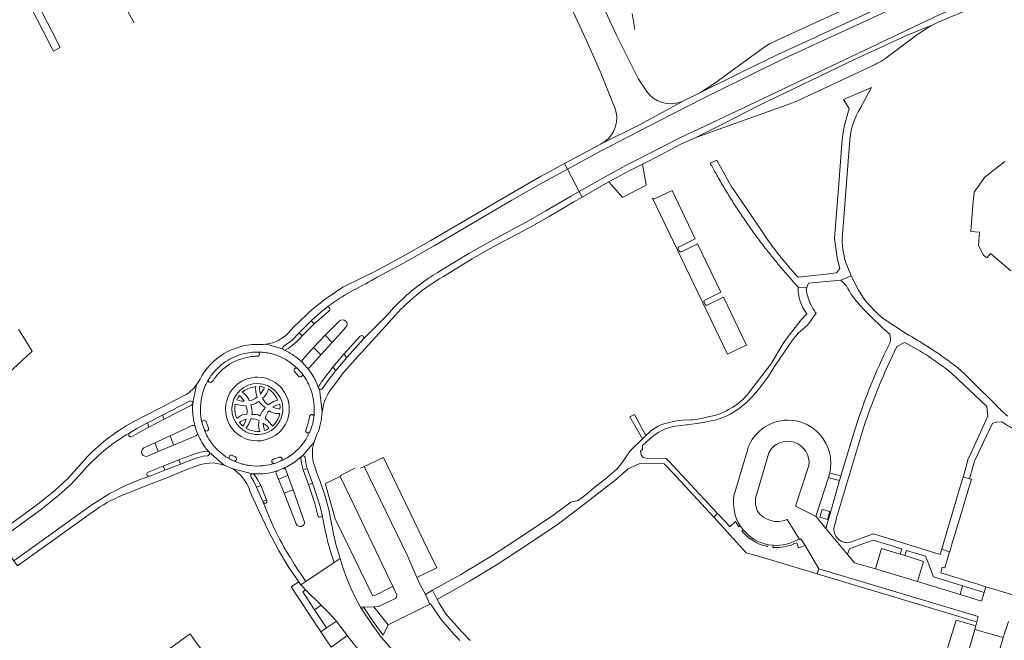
# Model space of a CAD drawing. Header units: metres. Extents: x 166325 to 190320, y 381923 to 404576.
# Tile 771 of 1056: x 175536 to 175770, y 396796 to 396943. Entities that reach past the tile are written whole.
import ezdxf

# ---------------------------------------------------------------- set-up
doc = ezdxf.new("R2010")
doc.units = ezdxf.units.M
for name, color, linetype, lineweight in [('B-WE-VH-VERHARDING_ASFALT-GV', 8, 'Continuous', 18), ('B-WE-VH-VERHARDING_BETON-GV', 8, 'Continuous', 18), ('B-WE-VH-VERHARDING_BETONSTRAATSTEEN-GV', 8, 'Continuous', 18), ('B-WE-VH-VERHARDING_GESLOTEN-GV', 8, 'Continuous', 18), ('B-WE-VH-VERHARDING_HALFVERHARDING-GV', 8, 'Continuous', 18), ('B-WE-VH-VERHARDING_STRAATBAKSTEEN-GV', 8, 'Continuous', 18)]:
    doc.layers.add(name, color=color, linetype=linetype, lineweight=lineweight)

msp = doc.modelspace()

# ---------------------------------------------------------------- linework, layer by layer
at = {"layer": 'B-WE-VH-VERHARDING_ASFALT-GV', "flags": 128}
for points in [[(175652.27, 396977.52), (175652.57, 396976.872), (175658.563, 396963.942), (175670.353, 396938.503), (175673.85, 396930.62), (175676.113, 396924.85), (175677.099, 396922.335)], [(175684.011, 396927.291), (175683.579, 396927.957), (175682.691, 396929.323), (175677.464, 396939.759), (175671.516, 396952.608), (175659.41, 396978.761), (175659.024, 396979.776)], [(175671.516, 396952.608), (175677.464, 396939.759)], [(175563.064, 396942.476), (175558.964, 396949.93)], [(175673.755, 396913.762), (175683.294, 396918.476), (175687.476, 396920.759), (175693.548, 396924.073)], [(175674.706, 396914.309), (175673.755, 396913.762)], [(175618.072, 396880.62), (175618.687, 396880.973), (175619.358, 396881.358), (175620.727, 396882.143), (175626.951, 396885.475), (175634.227, 396889.589), (175652.693, 396900.433), (175660.241, 396904.726), (175665.879, 396907.786), (175665.183, 396909.115), (175659.512, 396906.037), (175651.942, 396901.732), (175633.478, 396890.889), (175626.228, 396886.789), (175620.04, 396883.476), (175612.618, 396879.794), (175609.109, 396877.466)], [(175635.689, 396883.654), (175642.498, 396887.805), (175647.413, 396890.576), (175656.09, 396895.213), (175660.774, 396897.891), (175666.638, 396901.332), (175668.658, 396902.484), (175665.879, 396907.786), (175660.241, 396904.726), (175652.693, 396900.433), (175634.227, 396889.589), (175626.951, 396885.475), (175620.727, 396882.143), (175619.358, 396881.358), (175618.687, 396880.973), (175618.072, 396880.62)], [(175636.458, 396882.366), (175643.257, 396886.511), (175648.135, 396889.261), (175656.816, 396893.9), (175661.526, 396896.593), (175667.389, 396900.034), (175669.354, 396901.155), (175668.658, 396902.484), (175666.638, 396901.332), (175660.774, 396897.891), (175656.09, 396895.213), (175647.413, 396890.576), (175642.498, 396887.805), (175635.689, 396883.654)], [(175686.044, 396900.902), (175703.872, 396863.921), (175708.101, 396865.96), (175708.352, 396866.081), (175702.884, 396877.422), (175699.046, 396875.567)], [(175692.38, 396889.386), (175696.226, 396891.242), (175690.708, 396902.71), (175686.556, 396900.741)], [(175692.413, 396888.401), (175692.2, 396888.897)], [(175696.788, 396890.056), (175692.936, 396888.211)], [(175698.5, 396876.708), (175702.322, 396878.599), (175696.788, 396890.056)], [(175607.176, 396873.695), (175607.407, 396873.892), (175608.612, 396874.92), (175608.702, 396874.997)], [(175698.55, 396875.717), (175698.32, 396876.211)], [(175598.612, 396865.772), (175600.487, 396867.18), (175602.256, 396868.972), (175605.101, 396871.805), (175605.17, 396871.868), (175605.973, 396872.599), (175607.176, 396873.695)], [(175603.939, 396873.26), (175602.442, 396871.836), (175600.999, 396870.357), (175599.644, 396868.862)], [(175609.358, 396874.181), (175605.795, 396871.065), (175602.941, 396868.256)], [(175623.154, 396873.265), (175619.358, 396869.423), (175618.687, 396868.744), (175617.407, 396867.449), (175613.5, 396863.148), (175610.93, 396860.059), (175608.867, 396857.375), (175607.76, 396855.741)], [(175617.407, 396867.449), (175618.687, 396868.744), (175619.358, 396869.423), (175623.154, 396873.265)], [(175603.036, 396862.599), (175605.614, 396865.475), (175608.384, 396868.431), (175611.796, 396871.797)], [(175613.287, 396870.273), (175610.041, 396866.694), (175607.352, 396863.731), (175604.766, 396860.788)], [(175610.357, 396856.354), (175612.754, 396859.522), (175614.241, 396861.196), (175614.749, 396861.757), (175624.286, 396872.28)], [(175606.876, 396856.27), (175607.544, 396857.351), (175610.194, 396860.789), (175612.797, 396863.882), (175616.683, 396868.157)], [(175598.413, 396865.103), (175594.481, 396866.277), (175594.216, 396866.241)], [(175594.481, 396866.277), (175598.413, 396865.103)], [(175592.904, 396864.405), (175593.036, 396864.399), (175593.059, 396864.398)], [(175602.335, 396862.535), (175602.293, 396862.571)], [(175604.11, 396860.704), (175604.039, 396860.774), (175603.033, 396861.893)], [(175582.293, 396859.983), (175582.335, 396860.029)], [(175582.335, 396858.437), (175582.293, 396858.382)], [(175605.261, 396859.142), (175605.323, 396859.046)], [(175578.699, 396857.998), (175577.86, 396856.623), (175576.984, 396852.33)], [(175576.984, 396852.33), (175577.86, 396856.623)], [(175579.95, 396856.375), (175579.802, 396856.023)], [(175580.743, 396857.925), (175580.654, 396857.773), (175580.494, 396857.488)], [(175581.86, 396857.773), (175581.676, 396857.488), (175581.619, 396857.397)], [(175574.954, 396854.094), (175569.288, 396851.172), (175565.576, 396849.258), (175563.006, 396847.933), (175561.154, 396846.878), (175560.233, 396846.309)], [(175604.825, 396855.946), (175604.892, 396855.772)], [(175606.848, 396855.898), (175606.831, 396855.946)], [(175607.608, 396849.485), (175607.678, 396850.193), (175607.078, 396855.604)], [(175607.078, 396855.604), (175607.678, 396850.193)], [(175562.009, 396845.22), (175562.011, 396845.221), (175563.706, 396846.271), (175566.241, 396847.599), (175569.792, 396849.437), (175576.228, 396852.762)], [(175576.714, 396851.838), (175570.16, 396848.461), (175566.578, 396846.618), (175564.242, 396845.348), (175562.534, 396844.346)], [(175578.821, 396849.897), (175578.826, 396849.819)], [(175603.833, 396845.9), (175603.952, 396846.256), (175603.957, 396846.27), (175604.134, 396846.798), (175604.376, 396847.519), (175604.482, 396847.985), (175604.608, 396848.542), (175604.64, 396848.681), (175604.703, 396848.96), (175604.759, 396849.206)], [(175605.719, 396849.061), (175605.703, 396848.96), (175605.658, 396848.681), (175605.635, 396848.542), (175605.545, 396847.985), (175605.436, 396847.312), (175605.243, 396846.798), (175605.044, 396846.27), (175605.039, 396846.256), (175604.747, 396845.481)], [(175605.815, 396850.774), (175605.813, 396850.439)], [(175565.379, 396841.659), (175567.959, 396842.857), (175571.628, 396844.534), (175576.855, 396846.986)], [(175577.122, 396848.629), (175577.072, 396848.963)], [(175577.488, 396846.8), (175577.571, 396846.656)], [(175578.963, 396848.629), (175578.914, 396848.963)], [(175579.768, 396845.929), (175579.212, 396847.456), (175579.175, 396847.559)], [(175577.714, 396844.571), (175572.393, 396842.297), (175568.733, 396840.786), (175566.24, 396839.73)], [(175577.571, 396846.656), (175578.039, 396845.24)], [(175578.039, 396845.24), (175578.058, 396845.174)], [(175603.046, 396839.773), (175605.75, 396843.056), (175606.16, 396844.239)], [(175605.671, 396842.828), (175605.75, 396843.056), (175603.046, 396839.773)], [(175566.408, 396835.913), (175569.978, 396837.332), (175573.697, 396838.818), (175577.079, 396840.134), (175578.834, 396840.68), (175580.365, 396840.876)], [(175580.443, 396839.819), (175579.458, 396839.71), (175577.81, 396839.269)], [(175584.452, 396837.598), (175580.869, 396840.624)], [(175580.869, 396840.624), (175584.452, 396837.598), (175586.222, 396836.8), (175591.101, 396835.501)], [(175586.344, 396839.908), (175586.366, 396839.897), (175587.049, 396839.561), (175587.11, 396839.53)], [(175577.81, 396839.269), (175574.078, 396837.832), (175570.326, 396836.388), (175566.769, 396834.974)], [(175586.66, 396838.6), (175586.344, 396838.749), (175586.092, 396838.868), (175585.852, 396838.981), (175585.837, 396838.988)], [(175589.192, 396837.729), (175589.013, 396837.773)], [(175590.443, 396837.495), (175590.675, 396837.465)], [(175593.854, 396837.456), (175593.633, 396837.432)], [(175596.07, 396838.954), (175596.144, 396838.981), (175596.322, 396839.046), (175596.366, 396839.062), (175596.586, 396839.142), (175596.596, 396839.146), (175597.48, 396839.468)], [(175598.749, 396838.981), (175598.868, 396839.046), (175599.04, 396839.142)], [(175602.216, 396839.142), (175602.101, 396839.046), (175602.021, 396838.981)], [(175606.653, 396825.632), (175605.914, 396828.512), (175604.432, 396832.993), (175603.199, 396836.439), (175602.778, 396838.051), (175602.604, 396839.182)], [(175603.633, 396839.325), (175603.799, 396838.084), (175604.146, 396836.745), (175605.373, 396833.329), (175606.092, 396831.18), (175606.344, 396830.427), (175606.671, 396829.451), (175606.713, 396829.325), (175606.975, 396828.542), (175606.997, 396828.476), (175607.11, 396828.031), (175607.423, 396826.798), (175607.675, 396825.806)], [(175609.255, 396827.065), (175608.279, 396830.479), (175607.119, 396833.911), (175606.853, 396834.654), (175606.131, 396836.677), (175605.75, 396837.743)], [(175540.21, 396828.353), (175530.195, 396821.075), (175531.052, 396819.844), (175541.121, 396827.161), (175545.192, 396830.434), (175548.233, 396833.176), (175550.675, 396835.857)], [(175550.675, 396835.857), (175548.233, 396833.176), (175545.192, 396830.434), (175541.121, 396827.161), (175531.052, 396819.844), (175534.028, 396815.571), (175534.502, 396814.891), (175551.937, 396827.387)], [(175549.539, 396836.838), (175547.174, 396834.241), (175544.219, 396831.576), (175540.21, 396828.353)], [(175560.306, 396830.437), (175566.482, 396832.89), (175567.077, 396833.126), (175570.802, 396834.606), (175574.798, 396836.193), (175577.493, 396837.263)], [(175591.3, 396835.509), (175591.325, 396835.504)], [(175591.629, 396835.296), (175592.379, 396834.178), (175593.11, 396832.738)], [(175595.883, 396835.911), (175596.027, 396835.946), (175596.366, 396836.034), (175596.973, 396836.212), (175598.425, 396836.798)], [(175596.973, 396836.212), (175596.366, 396836.034), (175596.027, 396835.946), (175595.883, 396835.911)], [(175601.517, 396823.63), (175598.678, 396830.919), (175597.318, 396834.287), (175596.775, 396835.608), (175596.764, 396835.632)], [(175599.099, 396836.449), (175599.568, 396835.127), (175600.798, 396831.694), (175603.447, 396824.324)], [(175593.11, 396832.738), (175594.507, 396829.35), (175594.564, 396829.211)], [(175593.647, 396828.843), (175593.736, 396828.629), (175593.772, 396828.542), (175594.005, 396827.985), (175594.499, 396826.798), (175594.725, 396826.256), (175595.125, 396825.296), (175596.262, 396822.568), (175596.653, 396821.834), (175597.671, 396819.922), (175598.172, 396818.981), (175598.626, 396818.129), (175600.024, 396815.829), (175600.143, 396815.632), (175601.059, 396814.125), (175603.775, 396810.001), (175610.5, 396814.497), (175610.122, 396815.632), (175610.059, 396815.829)], [(175551.937, 396827.387), (175534.502, 396814.891), (175534.52, 396814.865), (175535.359, 396813.66), (175553.287, 396826.509)], [(175609.923, 396823.669), (175609.255, 396827.065)], [(175610.059, 396815.829), (175610.122, 396815.632), (175610.5, 396814.497), (175611.943, 396815.462)]]:
    msp.add_lwpolyline(points, dxfattribs=at)
for points in [[(175754.225, 396944.461), (175780.261, 396955.457), (175777.438, 396961.034), (175771.352, 396957.995), (175745.464, 396947.056), (175716.282, 396933.593), (175707.476, 396929.264), (175698.138, 396924.674), (175687.476, 396919.16), (175673.857, 396912.117), (175665.879, 396907.786), (175668.658, 396902.484), (175674.815, 396905.997), (175680.649, 396909.111), (175687.37, 396912.534), (175692.1, 396915.031), (175694.205, 396916.02), (175694.867, 396916.331), (175695.482, 396916.564), (175707.476, 396922.26)], [(175684.33, 396905.469), (175683.895, 396907.965), (175683.716, 396908.99), (175683.356, 396908.806), (175681.352, 396907.786), (175679.229, 396906.653), (175675.707, 396904.773), (175676.403, 396903.988), (175678.991, 396901.069), (175684.59, 396903.975)]]:
    msp.add_lwpolyline(points, close=True, dxfattribs=at)
at = {"layer": 'B-WE-VH-VERHARDING_ASFALT-GV'}
for points in [[(175691.613, 396923.436, -0.335065), (175684.011, 396927.291)], [(175693.548, 396924.073, -0.0676811), (175691.613, 396923.436)], [(175677.099, 396922.335, -0.3515135), (175674.706, 396914.309)], [(175686.556, 396900.741, -0.3423403), (175686.044, 396900.902)], [(175692.2, 396888.897, -0.4292487), (175692.38, 396889.386)], [(175692.936, 396888.211, -0.3712575), (175692.413, 396888.401)], [(175624.286, 396872.28, -0.0815962), (175636.458, 396882.366)], [(175627.247, 396877.449, -0.0522624), (175635.689, 396883.654)], [(175612.324, 396877.449, -0.0273884), (175618.072, 396880.62)], [(175609.109, 396877.466, 0.0296655), (175603.939, 396873.26)], [(175612.324, 396877.449, 0.0182571), (175608.702, 396874.997)], [(175627.247, 396877.449, 0.0291306), (175623.154, 396873.265)], [(175608.702, 396874.997, -0.9361572), (175609.358, 396874.181)], [(175698.32, 396876.211, -0.4913519), (175698.5, 396876.708)], [(175699.046, 396875.567, -0.459147), (175698.55, 396875.717)], [(175599.644, 396868.862, -0.1582372), (175594.481, 396866.277)], [(175602.941, 396868.256, -0.0877865), (175599.084, 396864.913)], [(175616.683, 396868.157, -0.9874169), (175617.407, 396867.449)], [(175592.073, 396866.227, 0.274354), (175578.699, 396857.998)], [(175594.216, 396866.241, -0.0578634), (175592.073, 396866.227)], [(175591.132, 396864.362, -0.0091092), (175591.655, 396864.399)], [(175592.427, 396864.416, -0.0102362), (175592.904, 396864.405)], [(175594.039, 396864.311, 0.0188773), (175593.059, 396864.398)], [(175596.876, 396863.631, 0.0549564), (175594.039, 396864.311)], [(175596.876, 396863.631, -0.1107014), (175601.807, 396860.506)], [(175599.358, 396864.551, 0.0105312), (175598.709, 396864.868)], [(175599.358, 396864.551, -0.0122646), (175600.031, 396864.181)], [(175600.031, 396864.181, -0.0453854), (175602.293, 396862.571)], [(175586.281, 396861.838, 0.1038359), (175582.335, 396858.437)], [(175603.033, 396861.893, 0.0164516), (175602.335, 396862.535)], [(175604.766, 396860.788, -0.4208585), (175604.11, 396860.704)], [(175605.261, 396859.142, 0.0336085), (175604.11, 396860.704)], [(175580.743, 396857.925, -0.0475105), (175582.293, 396859.983)], [(175582.293, 396858.382, 0.0143242), (175581.86, 396857.773)], [(175589.496, 396857.905, -0.9997055), (175595.147, 396843.864)], [(175601.115, 396859.77, -0.9453869), (175601.807, 396860.506)], [(175602.293, 396858.524, -0.1278009), (175602.071, 396858.681)], [(175603.021, 396859.046, -0.5081626), (175602.335, 396858.51)], [(175604.825, 396855.946, 0.0619528), (175602.921, 396859.34)], [(175602.921, 396859.34, -0.0993453), (175603.009, 396859.142)], [(175606.831, 396855.946, 0.0575985), (175605.323, 396859.046)], [(175577.86, 396856.623, -0.1091059), (175574.954, 396854.094)], [(175579.802, 396856.023, 0.1125649), (175578.821, 396849.897)], [(175579.95, 396856.375, -0.0220461), (175580.494, 396857.488)], [(175580.733, 396857.488, -0.1420732), (175580.743, 396857.925)], [(175581.619, 396857.397, -0.5811619), (175580.733, 396857.488)], [(175595.147, 396843.864, -1.0002945), (175589.496, 396857.905)], [(175606.848, 396855.898, -0.162005), (175606.876, 396856.27)], [(175607.678, 396850.193, -0.1420534), (175610.357, 396856.354)], [(175605.691, 396852.599, 0.0575934), (175604.892, 396855.772)], [(175607.76, 396855.741, -0.3853956), (175607.078, 396855.604)], [(175576.228, 396852.762, -0.4085206), (175576.939, 396852.511)], [(175576.978, 396849.819, -0.0365364), (175576.963, 396852.145)], [(175576.984, 396852.33, -0.0913309), (175576.963, 396852.145)], [(175605.691, 396852.599, -0.0136702), (175605.769, 396851.868)], [(175605.769, 396851.868, -0.0199211), (175605.815, 396850.774)], [(175576.978, 396849.819, 0.0138517), (175577.072, 396848.963)], [(175578.826, 396849.819, 0.0159467), (175578.914, 396848.963)], [(175604.759, 396849.206, -0.0664762), (175604.821, 396849.362)], [(175605.58, 396849.451, -0.0285291), (175605.67, 396849.325)], [(175605.67, 396849.325, -0.1422989), (175605.719, 396849.061)], [(175605.719, 396849.061, 0.0054664), (175605.783, 396849.753)], [(175605.783, 396849.753, 0.0115124), (175605.813, 396850.439)], [(175606.16, 396844.239, 0.1006609), (175607.608, 396849.485)], [(175577.236, 396847.998, -0.0094854), (175577.122, 396848.629)], [(175577.236, 396847.998, 0.0085931), (175577.356, 396847.456)], [(175577.356, 396847.456, 0.0134504), (175577.571, 396846.656)], [(175578.963, 396848.629, 0.0118605), (175579.175, 396847.559)], [(175579.175, 396847.559, -0.2374057), (175579.311, 396847.998)], [(175560.233, 396846.309, 0.07979), (175549.539, 396836.838)], [(175550.675, 396835.857, -0.0853689), (175562.009, 396845.22)], [(175562.534, 396844.346, -0.9730866), (175562.009, 396845.22)], [(175578.058, 396845.174, -0.3877083), (175577.714, 396844.571)], [(175579.908, 396841.838, -0.0599779), (175578.039, 396845.24)], [(175580.695, 396846.328, -0.9378108), (175579.768, 396845.929)], [(175579.768, 396845.929, 0.0720946), (175581.629, 396842.592)], [(175601.629, 396841.056, 0.1009583), (175604.747, 396845.481)], [(175582.251, 396841.838, -0.0185851), (175581.629, 396842.592)], [(175605.75, 396837.743, -0.1362839), (175605.671, 396842.828)], [(175566.24, 396839.73, -0.9347274), (175565.379, 396841.659)], [(175580.757, 396840.753, -0.0213982), (175579.908, 396841.838)], [(175580.757, 396840.753, -0.0787392), (175580.869, 396840.624)], [(175585.837, 396838.988, -0.0867382), (175582.251, 396841.838)], [(175586.092, 396839.962, -0.1262886), (175586.344, 396839.908)], [(175601.629, 396841.056, -0.0595647), (175599.04, 396839.142)], [(175602.702, 396839.57, -0.1996683), (175603.046, 396839.773)], [(175577.493, 396837.263, -0.1883884), (175584.452, 396837.598)], [(175586.66, 396838.6, 0.0078782), (175587.443, 396838.27)], [(175587.443, 396838.27, 0.0076585), (175587.854, 396838.119)], [(175588.425, 396837.934, -0.0084382), (175587.854, 396838.119)], [(175589.013, 396837.773, -0.0119409), (175588.425, 396837.934)], [(175589.192, 396837.729, 0.0113815), (175589.732, 396837.613)], [(175589.732, 396837.613, 0.0111773), (175590.443, 396837.495)], [(175590.675, 396837.465, 0.0544446), (175593.633, 396837.432)], [(175596.344, 396837.985, -0.0381377), (175593.854, 396837.456)], [(175595.883, 396838.089, -0.4587162), (175595.883, 396838.852)], [(175598.749, 396838.981, -0.0171316), (175597.905, 396838.565)], [(175598.159, 396839.142, -0.0405424), (175598.175, 396839.046)], [(175598.425, 396836.798, 0.0611656), (175601.629, 396838.672)], [(175601.629, 396838.672, 0.0072006), (175602.021, 396838.981)], [(175602.216, 396839.142, 0.0104827), (175602.702, 396839.57)], [(175566.648, 396834.937, -0.9319579), (175566.408, 396835.913)], [(175591.101, 396835.501, -0.1005421), (175591.3, 396835.509)], [(175593.633, 396835.545, -0.0368868), (175591.3, 396835.509)], [(175595.883, 396835.911, -0.0360686), (175593.633, 396835.545)], [(175596.764, 396835.632, -0.1785318), (175596.748, 396835.946)], [(175566.648, 396834.937, 0.0765197), (175551.937, 396827.387)], [(175566.769, 396834.974, -0.0644897), (175566.648, 396834.937)], [(175553.287, 396826.509, -0.0612843), (175560.306, 396830.437)], [(175594.161, 396828.542, -0.0517856), (175594.045, 396828.542)], [(175594.388, 396828.629, -0.1258306), (175594.161, 396828.542)], [(175607.675, 396825.806, -0.9647959), (175606.653, 396825.632)], [(175610.059, 396815.829, -0.0374326), (175607.675, 396825.806)], [(175603.447, 396824.324, -0.9574282), (175601.517, 396823.63)], [(175611.943, 396815.462, -0.0369428), (175609.923, 396823.669)]]:
    msp.add_lwpolyline(points, format="xyb", dxfattribs=at)
at = {"layer": 'B-WE-VH-VERHARDING_BETON-GV'}
for points in [[(175588.847, 396845.935, -0.9997697), (175595.78, 396855.846)], [(175595.78, 396855.846, -1.0003658), (175588.847, 396845.935)]]:
    msp.add_lwpolyline(points, format="xyb", dxfattribs=at)
at = {"layer": 'B-WE-VH-VERHARDING_BETONSTRAATSTEEN-GV', "flags": 128}
for points in [[(175769.088, 396958.848), (175744.913, 396951.604), (175743.011, 396950.956), (175740.883, 396950.059), (175715.641, 396938.417), (175714.063, 396937.606), (175713.856, 396937.5), (175712.237, 396936.464), (175700.873, 396928.181), (175697.476, 396926.02), (175707.476, 396930.935), (175715.637, 396934.947), (175744.858, 396948.428), (175769.023, 396958.639)], [(175681.767, 396849.56), (175680.715, 396849.051), (175683.716, 396843.832), (175684.526, 396844.597)], [(175630.174, 396810.896), (175634.891, 396813.238), (175632.726, 396817.597), (175622.204, 396839.394), (175617.632, 396837.249), (175628.031, 396815.913)], [(175603.092, 396807.533), (175603.766, 396808.012), (175603.165, 396808.629), (175602.603, 396809.218), (175602.131, 396809.907), (175600.301, 396808.674), (175606.55, 396799.198), (175607.349, 396798.005), (175608.727, 396798.953), (175605.852, 396803.254)], [(175762.524, 396798.573), (175762.777, 396799.419), (175758.114, 396800.796), (175754.074, 396787.68), (175752.951, 396784.069), (175757.92, 396782.553)], [(175767.507, 396790.787), (175768.381, 396793.649), (175769.308, 396796.705), (175762.524, 396798.573), (175757.92, 396782.553), (175757.506, 396781.111), (175758.356, 396780.852), (175762.928, 396779.457), (175763.948, 396779.148), (175764.229, 396780.067), (175764.882, 396782.203), (175765.247, 396783.395), (175765.757, 396785.064), (175766.264, 396786.723), (175766.632, 396787.926), (175767.282, 396790.051)]]:
    msp.add_lwpolyline(points, close=True, dxfattribs=at)
for points in [[(175681.261, 396944.69), (175681.908, 396940.921)], [(175752.582, 396942.02), (175746.369, 396939.538), (175733.998, 396933.821), (175711.291, 396922.911), (175702.812, 396918.565), (175696.071, 396915.183), (175696.166, 396915.219), (175698.298, 396916.024), (175718.87, 396923.355), (175720.475, 396924.021), (175738.879, 396932.626)], [(175738.879, 396932.626), (175739.399, 396932.905), (175740.225, 396933.348), (175741.477, 396934.166), (175748.716, 396939.596)], [(175591.132, 396864.362), (175590.787, 396864.327)], [(175590.787, 396863.314), (175591.132, 396863.353)], [(175592.427, 396864.416), (175592.071, 396864.413), (175591.873, 396864.408), (175591.655, 396864.399)], [(175591.655, 396863.396), (175591.873, 396863.407), (175592.071, 396863.414), (175592.357, 396863.418)], [(175601.115, 396859.77), (175601.666, 396859.142), (175601.751, 396859.046), (175602.071, 396858.681)], [(175602.293, 396859.997), (175601.807, 396860.506)], [(175602.921, 396859.34), (175602.335, 396859.953), (175602.293, 396859.997)], [(175602.293, 396858.524), (175602.335, 396858.51)], [(175580.695, 396846.328), (175580.291, 396847.456), (175580.178, 396847.773)], [(175717.33, 396848.21), (175716.485, 396848.103)], [(175708.581, 396841.156), (175705.39, 396830.325)], [(175710.812, 396830.735), (175713.64, 396840.492)], [(175585.837, 396838.988), (175585.852, 396838.981)], [(175585.852, 396838.981), (175586.092, 396838.868), (175586.344, 396838.749), (175586.66, 396838.6)], [(175596.344, 396837.985), (175596.366, 396837.993), (175596.596, 396838.079), (175597.905, 396838.565)], [(175772.972, 396801.783), (175773.787, 396801.539), (175776.661, 396800.678), (175778.86, 396800.019), (175780.133, 396804.279), (175765.161, 396808.729), (175764.784, 396807.397), (175764.153, 396805.289), (175759.055, 396806.871), (175748.975, 396809.941), (175738.98, 396812.965), (175734.043, 396814.441), (175732.331, 396816.399), (175727.171, 396822.511), (175724.87, 396825.371), (175720.012, 396827.824), (175723.161, 396837.458)], [(175723.161, 396837.458), (175720.012, 396827.824), (175724.87, 396825.371), (175724.945, 396825.604), (175727.844, 396834.631), (175728.122, 396835.719)], [(175615.476, 396836.843), (175612.168, 396835.204), (175611.922, 396834.923), (175615.349, 396827.833), (175624.601, 396808.463)], [(175625.051, 396805.969), (175621.061, 396804.041), (175619.93, 396804.004), (175623.374, 396799.694), (175633.244, 396804.609), (175632.167, 396806.915), (175630.912, 396809.169), (175630.174, 396810.896), (175628.031, 396815.913), (175617.632, 396837.249), (175616.795, 396836.856)], [(175608.464, 396832.949), (175610.809, 396824.844), (175619.61, 396806.662), (175620.005, 396806.552), (175624.03, 396808.661)], [(175615.349, 396827.833), (175611.922, 396834.923), (175608.664, 396833.331)], [(175624.601, 396808.463), (175615.349, 396827.833)], [(175718.015, 396824.671), (175720.875, 396820.105), (175720.999, 396819.932)], [(175720.875, 396820.105), (175718.015, 396824.671)], [(175706.906, 396823.178), (175707.593, 396822.221)], [(175713.497, 396818.696), (175714.673, 396818.562)], [(175720.999, 396819.932), (175721.283, 396820.119), (175721.461, 396819.834), (175722.29, 396818.502), (175725.529, 396812.98), (175763.331, 396801.69), (175763.063, 396800.377), (175762.777, 396799.419), (175762.524, 396798.573), (175769.308, 396796.705), (175770.578, 396800.52)], [(175624.089, 396794.09), (175621.721, 396796.794), (175619.304, 396800.092), (175617.011, 396803.477), (175616.778, 396803.902), (175615.568, 396806.107), (175614.473, 396808.369), (175613.502, 396810.686), (175612.658, 396813.053), (175611.943, 396815.462), (175610.5, 396814.497), (175603.775, 396810.001), (175602.603, 396809.218), (175603.165, 396808.629), (175603.766, 396808.012)], [(175603.766, 396808.012), (175607.474, 396804.333), (175609.357, 396802.441), (175611.063, 396800.559), (175613.614, 396797.199), (175617.334, 396792.447)], [(175624.601, 396808.463), (175625.368, 396806.824)]]:
    msp.add_lwpolyline(points, dxfattribs=at)
at = {"layer": 'B-WE-VH-VERHARDING_BETONSTRAATSTEEN-GV'}
for points in [[(175748.716, 396939.596, -0.0378184), (175752.582, 396942.02)], [(175588.612, 396863.894, 0.087231), (175584.373, 396861.838)], [(175590.787, 396864.327, 0.0406803), (175588.612, 396863.894)], [(175588.612, 396862.836, -0.043637), (175590.787, 396863.314)], [(175591.132, 396863.353, -0.0102776), (175591.655, 396863.396)], [(175592.357, 396863.418, 0.9158241), (175592.427, 396864.416)], [(175584.373, 396861.838, 0.0501306), (175582.335, 396860.029)], [(175586.281, 396861.838, -0.0499714), (175588.612, 396862.836)], [(175603.021, 396859.046, 0.0410267), (175603.009, 396859.142)], [(175604.89, 396849.451, 0.0514134), (175604.821, 396849.362)], [(175605.58, 396849.451, 0.4145046), (175604.89, 396849.451)], [(175580.052, 396847.998, 0.4264672), (175579.311, 396847.998)], [(175580.178, 396847.773, 0.1291805), (175580.052, 396847.998)], [(175716.485, 396848.103, 0.2838166), (175708.581, 396841.156)], [(175728.208, 396839.901, 0.3869729), (175717.33, 396848.21)], [(175603.833, 396845.9, 0.9443587), (175604.747, 396845.481)], [(175723.161, 396837.458, 0.846567), (175713.64, 396840.492)], [(175586.092, 396839.962, 0.7424795), (175585.837, 396838.988)], [(175728.122, 396835.719, 0.0980371), (175728.208, 396839.901)], [(175586.66, 396838.6, 0.2286129), (175587.11, 396838.641)], [(175587.35, 396838.981, 0.3175652), (175587.11, 396839.53)], [(175587.11, 396838.641, 0.2090369), (175587.35, 396838.981)], [(175596.07, 396838.954, 0.1079543), (175595.883, 396838.852)], [(175595.883, 396838.089, 0.2488276), (175596.344, 396837.985)], [(175598.159, 396839.142, 0.4543571), (175597.48, 396839.468)], [(175597.905, 396838.565, 0.2667545), (175598.175, 396839.046)], [(175608.664, 396833.331, 0.4398356), (175608.464, 396832.949)], [(175705.39, 396830.325, 0.1838613), (175706.906, 396823.178)], [(175710.812, 396830.735, 0.2102699), (175711.02, 396826.683)], [(175711.02, 396826.683, 0.362528), (175718.015, 396824.671)], [(175707.593, 396822.221, 0.1661802), (175713.497, 396818.696)], [(175714.673, 396818.562, 0.1546052), (175720.875, 396820.105)], [(175624.03, 396808.661, -0.3992662), (175624.601, 396808.463)], [(175625.368, 396806.824, -0.2699294), (175625.051, 396805.969)]]:
    msp.add_lwpolyline(points, format="xyb", dxfattribs=at)
at = {"layer": 'B-WE-VH-VERHARDING_GESLOTEN-GV', "flags": 128}
for points in [[(175777.438, 396961.034), (175776.761, 396962.373), (175771.958, 396959.974), (175771.771, 396959.892), (175769.023, 396958.639), (175744.858, 396948.428), (175715.637, 396934.947), (175707.476, 396930.935), (175697.476, 396926.02), (175693.741, 396924.178), (175693.548, 396924.073), (175687.476, 396920.759), (175683.294, 396918.476), (175673.755, 396913.762), (175673.141, 396913.435), (175665.183, 396909.115), (175665.879, 396907.786), (175673.857, 396912.117), (175687.476, 396919.16), (175698.138, 396924.674), (175707.476, 396929.264), (175716.282, 396933.593), (175745.464, 396947.056), (175771.352, 396957.995)], [(175760.662, 396830.578), (175761.755, 396834.223), (175761.265, 396834.37), (175759.831, 396834.788), (175758.165, 396829.231), (175756.398, 396823.339), (175756.099, 396822.342), (175754.69, 396817.632), (175756.583, 396816.999), (175756.601, 396817.06), (175756.839, 396817.855), (175757.132, 396818.829), (175758.904, 396824.727)], [(175726.338, 396827.068), (175725.801, 396825.225), (175727.593, 396824.702), (175728.131, 396826.545)]]:
    msp.add_lwpolyline(points, close=True, dxfattribs=at)
for points in [[(175754.225, 396944.461), (175707.476, 396922.26), (175695.482, 396916.564), (175694.867, 396916.331), (175694.205, 396916.02), (175692.1, 396915.031), (175687.37, 396912.534), (175680.649, 396909.111), (175674.815, 396905.997), (175668.658, 396902.484), (175669.354, 396901.155), (175675.542, 396904.685), (175675.707, 396904.773), (175679.229, 396906.653), (175681.352, 396907.786), (175683.356, 396908.806), (175683.716, 396908.99), (175688.06, 396911.202), (175692.77, 396913.688), (175695.452, 396914.949), (175696.071, 396915.183), (175702.812, 396918.565), (175711.291, 396922.911), (175733.998, 396933.821), (175746.369, 396939.538), (175752.582, 396942.02), (175753.704, 396942.567), (175754.837, 396943.091), (175780.476, 396953.919)], [(175591.101, 396835.501), (175586.222, 396836.8)], [(175593.588, 396828.981), (175592.13, 396832.393), (175591.47, 396833.692), (175590.84, 396834.701)], [(175590.414, 396831.836), (175590.559, 396831.418), (175592.605, 396826.889), (175594.919, 396821.899), (175597.322, 396817.386), (175599.791, 396813.323), (175602.131, 396809.907), (175602.603, 396809.218), (175603.775, 396810.001), (175601.059, 396814.125), (175600.143, 396815.632), (175600.024, 396815.829), (175598.626, 396818.129), (175598.172, 396818.981), (175597.671, 396819.922), (175596.653, 396821.834), (175596.262, 396822.568), (175595.125, 396825.296), (175594.725, 396826.256), (175594.499, 396826.798), (175594.005, 396827.985), (175593.772, 396828.542), (175593.736, 396828.629), (175593.647, 396828.843), (175593.597, 396828.96), (175593.588, 396828.981)]]:
    msp.add_lwpolyline(points, dxfattribs=at)
at = {"layer": 'B-WE-VH-VERHARDING_GESLOTEN-GV'}
for points in [[(175586.222, 396836.8, -0.1740898), (175590.414, 396831.836)], [(175590.84, 396834.701, -0.4308527), (175590.92, 396835.416)], [(175590.92, 396835.416, -0.1051368), (175591.101, 396835.501)]]:
    msp.add_lwpolyline(points, format="xyb", dxfattribs=at)
at = {"layer": 'B-WE-VH-VERHARDING_HALFVERHARDING-GV', "flags": 128}
for points in [[(175590.402, 396852.868), (175590.21, 396853.31), (175589.925, 396853.778), (175589.574, 396854.2), (175589.167, 396854.567), (175588.71, 396854.87), (175589.295, 396855.285), (175589.922, 396855.632), (175590.584, 396855.907), (175591.272, 396856.107), (175591.909, 396856.22), (175591.899, 396855.86), (175591.937, 396855.125), (175592.055, 396854.399), (175592.251, 396853.69), (175591.817, 396853.375), (175591.341, 396853.127), (175590.834, 396852.954)], [(175593.481, 396855.011), (175593.075, 396854.433), (175593.044, 396854.517), (175592.888, 396855.074), (175592.811, 396855.647), (175592.813, 396856.225), (175592.966, 396856.214), (175593.474, 396856.125), (175593.963, 396855.958), (175593.82, 396855.632)], [(175588.527, 396852.783), (175587.962, 396852.904), (175587.419, 396853.102), (175587.481, 396853.242), (175587.737, 396853.69), (175588.06, 396854.094), (175588.318, 396853.849), (175588.787, 396853.32), (175589.194, 396852.742), (175589.104, 396852.741)], [(175594.066, 396852.613), (175593.746, 396853.044), (175593.534, 396853.43), (175593.896, 396853.747), (175594.256, 396854.161), (175594.552, 396854.622), (175594.777, 396855.122), (175594.927, 396855.649), (175595.5, 396855.218), (175596.021, 396854.726), (175596.484, 396854.178), (175596.883, 396853.583), (175597.185, 396853.011), (175596.838, 396852.912), (175596.15, 396852.652), (175595.494, 396852.319), (175594.878, 396851.917), (175594.446, 396852.235)], [(175589.827, 396849.671), (175589.348, 396849.615), (175588.818, 396849.478), (175588.312, 396849.265), (175587.844, 396848.981), (175587.421, 396848.632), (175587.193, 396849.311), (175587.043, 396850.012), (175586.971, 396850.726), (175586.98, 396851.442), (175587.056, 396852.084), (175587.397, 396851.97), (175588.111, 396851.794), (175588.841, 396851.697), (175589.576, 396851.679), (175589.752, 396851.172), (175589.851, 396850.645), (175589.87, 396850.109)], [(175592.467, 396849.481), (175591.993, 396849.593), (175591.507, 396849.626), (175591.022, 396849.58), (175591.061, 396850.178), (175591.02, 396850.776), (175590.9, 396851.363), (175590.726, 396851.873), (175591.303, 396852.004), (175591.856, 396852.212), (175592.377, 396852.493), (175592.675, 396852.698), (175593.028, 396852.232), (175593.438, 396851.812), (175593.897, 396851.447), (175594.217, 396851.242), (175593.817, 396850.812), (175593.478, 396850.333), (175593.208, 396849.811), (175593.01, 396849.258), (175592.917, 396849.292)], [(175596.635, 396851.094), (175595.969, 396851.33), (175596.042, 396851.382), (175596.536, 396851.682), (175597.067, 396851.911), (175597.625, 396852.064), (175597.655, 396851.914), (175597.706, 396851.4), (175597.676, 396850.884), (175597.324, 396850.935)], [(175594.283, 396849.186), (175594.518, 396849.668), (175594.823, 396850.11), (175595.12, 396850.435), (175595.537, 396850.193), (175596.044, 396849.986), (175596.577, 396849.855), (175597.122, 396849.803), (175597.67, 396849.83), (175597.446, 396849.149), (175597.148, 396848.497), (175596.779, 396847.883), (175596.344, 396847.313), (175595.899, 396846.844), (175595.694, 396847.139), (175595.226, 396847.707), (175594.7, 396848.221), (175594.121, 396848.675)], [(175589.426, 396847.842), (175589.164, 396847.327), (175588.833, 396846.852), (175588.714, 396846.949), (175588.347, 396847.312), (175588.04, 396847.727), (175588.343, 396847.913), (175588.974, 396848.231), (175589.638, 396848.476), (175589.615, 396848.388)], [(175592.369, 396848.334), (175592.767, 396848.146), (175592.66, 396847.677), (175592.612, 396847.131), (175592.645, 396846.584), (175592.756, 396846.047), (175592.944, 396845.532), (175592.227, 396845.544), (175591.516, 396845.637), (175590.82, 396845.807), (175590.147, 396846.055), (175589.567, 396846.341), (175589.789, 396846.624), (175590.193, 396847.239), (175590.529, 396847.894), (175590.791, 396848.581), (175591.327, 396848.577), (175591.857, 396848.494)], [(175593.754, 396846.831), (175593.697, 396847.535), (175593.776, 396847.49), (175594.251, 396847.161), (175594.677, 396846.77), (175595.044, 396846.323), (175594.92, 396846.235), (175594.471, 396845.979), (175593.988, 396845.795), (175593.89, 396846.137)]]:
    msp.add_lwpolyline(points, close=True, dxfattribs=at)
at = {"layer": 'B-WE-VH-VERHARDING_STRAATBAKSTEEN-GV', "flags": 128}
for points in [[(175530.7, 396961.461), (175532.363, 396958.239), (175543.964, 396935.763), (175545.532, 396936.649), (175543.605, 396940.382), (175532.314, 396962.257), (175531.405, 396965.469), (175528.292, 396976.47), (175518.297, 396994.596), (175516.983, 396993.876), (175516.39, 396993.585), (175526.424, 396975.509), (175529.836, 396964.3)], [(175730.794, 396835.022), (175728.556, 396835.606), (175728.122, 396835.719), (175727.844, 396834.631), (175728.308, 396834.512), (175730.476, 396833.954)], [(175750.372, 396814.758), (175745.947, 396816.129), (175744.84, 396816.453), (175740.438, 396817.787), (175738.98, 396812.965), (175748.975, 396809.941)], [(175736.923, 396808.228), (175739.616, 396807.419), (175757.51, 396802.045), (175762.618, 396800.511), (175763.063, 396800.377), (175763.331, 396801.69), (175725.529, 396812.98), (175725.163, 396811.76)], [(175764.784, 396807.397), (175759.651, 396808.923), (175759.055, 396806.871), (175764.153, 396805.289)], [(175609.357, 396802.441), (175607.474, 396804.333), (175605.852, 396803.254), (175608.727, 396798.953), (175611.063, 396800.559)], [(175619.93, 396804.004), (175616.778, 396803.902), (175617.011, 396803.477), (175617.583, 396803.813), (175619.769, 396800.473), (175622.166, 396797.281), (175623.374, 396799.694)], [(175611.063, 396800.559), (175608.727, 396798.953), (175607.349, 396798.005), (175608.624, 396796.104), (175609.472, 396794.872), (175609.821, 396794.366), (175611.129, 396795.344), (175613.614, 396797.199)]]:
    msp.add_lwpolyline(points, close=True, dxfattribs=at)
for points in [[(175738.048, 396927.194), (175731.368, 396924.303)], [(175735.393, 396922.351), (175738.048, 396927.194)], [(175731.368, 396924.303), (175732.731, 396922.16)], [(175732.731, 396922.16), (175731.655, 396918.252)], [(175734.884, 396921.422), (175735.393, 396922.351)], [(175731.655, 396918.252), (175731.314, 396916.534)], [(175731.076, 396914.798), (175730.267, 396904.327)], [(175731.314, 396916.534), (175731.076, 396914.798)], [(175732.49, 396909.726), (175732.876, 396914.759)], [(175701.335, 396909.904), (175699.778, 396909.246)], [(175704.845, 396903.641), (175701.335, 396909.904)], [(175699.778, 396909.246), (175700.133, 396908.584)], [(175700.133, 396908.584), (175700.806, 396907.351)], [(175731.383, 396895.307), (175732.49, 396909.726)], [(175769.689, 396909.576), (175767.249, 396907.696), (175764.961, 396905.932), (175762.396, 396902.364), (175762.118, 396899.303), (175761.825, 396896.083), (175761.575, 396893.014), (175763.649, 396892.876), (175763.418, 396889.673), (175764.63, 396887.43), (175765.435, 396886.784), (175766.279, 396887.789), (175768.436, 396885.968), (175771.102, 396883.716)], [(175700.806, 396907.351), (175700.941, 396907.107)], [(175704.915, 396903.537), (175704.845, 396903.641)], [(175705.854, 396902.15), (175704.915, 396903.537)], [(175730.267, 396904.327), (175729.27, 396891.424)], [(175706.331, 396901.446), (175705.854, 396902.15)], [(175712.067, 396892.973), (175706.331, 396901.446)], [(175731.07, 396891.235), (175731.383, 396895.307)], [(175729.27, 396891.424), (175729.795, 396887.275)], [(175729.795, 396887.275), (175730.117, 396885.737)], [(175730.562, 396884.229), (175729.72, 396883.173)], [(175730.117, 396885.737), (175730.562, 396884.229)], [(175733.192, 396882.522), (175732.258, 396884.84)], [(175722.908, 396882.421), (175720.629, 396882.169)], [(175727.254, 396882.901), (175722.908, 396882.421)], [(175729.72, 396883.173), (175727.254, 396882.901)], [(175730.73, 396881.428), (175733.192, 396882.522)], [(175736.153, 396877.159), (175735.486, 396878.192), (175734.855, 396879.247), (175733.192, 396882.522), (175730.73, 396881.428), (175732.088, 396880.085)], [(175720.643, 396879.816), (175722.657, 396879.757)], [(175722.543, 396879.26), (175722.657, 396879.757), (175720.643, 396879.816)], [(175722.657, 396879.757), (175723.058, 396880.73)], [(175723.058, 396880.73), (175730.73, 396881.428)], [(175608.702, 396874.997), (175608.612, 396874.92), (175607.407, 396873.892), (175607.176, 396873.695), (175605.973, 396872.599), (175605.17, 396871.868), (175605.101, 396871.805), (175605.795, 396871.065), (175609.358, 396874.181)], [(175722.658, 396873.452), (175721.292, 396871.955), (175717.795, 396867.44), (175717.095, 396866.415), (175714.161, 396861.515), (175708.607, 396854.305), (175707.546, 396853.189), (175706.382, 396852.182), (175705.124, 396851.294), (175704.292, 396850.826), (175703.614, 396850.451), (175702.251, 396849.859), (175700.786, 396849.387), (175699.281, 396849.061), (175698.669, 396848.873), (175697.188, 396848.527), (175695.68, 396848.328), (175695.184, 396848.296), (175693.186, 396848.274), (175691.784, 396848.11), (175689.434, 396847.566)], [(175691.416, 396846.799), (175694.12, 396847.159), (175696.522, 396847.479), (175698.103, 396847.69), (175699.996, 396848.056), (175701.223, 396848.334), (175703.807, 396849.263), (175704.536, 396849.657), (175706.287, 396850.763), (175707.922, 396852.036), (175708.348, 396852.413), (175709.811, 396853.88), (175711.252, 396855.51), (175711.479, 396855.811), (175713.447, 396858.422), (175715.183, 396861.24), (175719.285, 396867.262), (175720.604, 396868.887), (175722.816, 396870.816), (175724.875, 396873.631)], [(175611.796, 396871.797), (175608.384, 396868.431), (175610.041, 396866.694), (175613.287, 396870.273)], [(175746.352, 396868.713), (175741.032, 396872.185)], [(175533.155, 396859.354), (175538.85, 396864.647), (175537.309, 396867.133), (175535.627, 396869.846)], [(175602.941, 396868.256), (175602.256, 396868.972), (175600.487, 396867.18), (175598.612, 396865.772)], [(175616.683, 396868.157), (175612.797, 396863.882), (175613.5, 396863.148), (175617.407, 396867.449)], [(175742.38, 396868.655), (175742.56, 396867.432), (175742.442, 396866.665), (175740.831, 396863.332), (175739.838, 396861.158)], [(175605.614, 396865.475), (175603.036, 396862.599)], [(175604.766, 396860.788), (175607.352, 396863.731), (175605.614, 396865.475)], [(175744.056, 396865.734), (175745.893, 396866.689)], [(175607.76, 396855.741), (175608.867, 396857.375), (175610.93, 396860.059), (175610.194, 396860.789), (175607.544, 396857.351), (175606.876, 396856.27)], [(175756.955, 396859.471), (175765.402, 396851.464), (175765.648, 396849.165), (175761.153, 396839.351), (175761.036, 396839.385), (175759.892, 396834.992), (175759.834, 396834.799), (175759.831, 396834.788), (175761.265, 396834.37), (175762.506, 396838.51), (175766.733, 396847.509), (175767.706, 396847.746), (175768.983, 396847.868)], [(175767.397, 396852.028), (175762.265, 396857.102)], [(175576.228, 396852.762), (175569.792, 396849.437), (175570.16, 396848.461), (175576.714, 396851.838)], [(175576.952, 396852.112), (175576.963, 396852.145)], [(175562.534, 396844.346), (175564.242, 396845.348), (175566.578, 396846.618), (175566.241, 396847.599), (175563.706, 396846.271), (175562.011, 396845.221)], [(175576.855, 396846.986), (175571.628, 396844.534), (175572.393, 396842.297), (175577.714, 396844.571)], [(175578.058, 396845.174), (175578.039, 396845.24), (175577.571, 396846.656), (175577.488, 396846.8)], [(175562.011, 396845.221), (175562.009, 396845.22)], [(175684.526, 396844.597), (175683.716, 396843.832), (175680.779, 396840.946), (175678.937, 396838.252), (175677.688, 396836.739), (175674.89, 396834.329), (175671.63, 396831.698), (175670.306, 396830.641), (175668.416, 396829.153), (175666.689, 396828.806), (175662.395, 396825.655), (175655.21, 396820.807), (175647.929, 396816.026), (175641.419, 396812.099), (175640.642, 396811.665), (175638.334, 396810.376), (175636.75, 396809.492), (175633.903, 396807.902), (175634.958, 396805.722), (175642.621, 396810.023), (175649.207, 396813.996), (175656.539, 396818.811), (175663.736, 396823.668), (175669.168, 396827.735), (175671.24, 396829.343), (175675.799, 396832.938), (175677.07, 396833.881), (175680.285, 396836.681), (175683.078, 396838.003)], [(175683.23, 396840.878), (175683.704, 396841.309), (175683.724, 396842.213), (175685.409, 396843.812), (175686.405, 396844.622)], [(175729.168, 396822.943), (175729.458, 396823.977), (175729.567, 396824.366), (175729.771, 396825.053), (175736.135, 396846.446)], [(175734.001, 396845.706), (175730.794, 396835.022), (175730.476, 396833.954)], [(175567.959, 396842.857), (175565.379, 396841.659)], [(175566.24, 396839.73), (175568.733, 396840.786), (175567.959, 396842.857)], [(175580.365, 396840.876), (175578.834, 396840.68), (175577.079, 396840.134), (175573.697, 396838.818)], [(175573.697, 396838.818), (175574.078, 396837.832), (175577.81, 396839.269), (175579.458, 396839.71), (175580.443, 396839.819)], [(175566.769, 396834.974), (175570.326, 396836.388), (175569.978, 396837.332), (175566.408, 396835.913)], [(175602.604, 396839.182), (175602.778, 396838.051), (175603.199, 396836.439), (175604.146, 396836.745), (175603.799, 396838.084), (175603.633, 396839.325)], [(175683.078, 396838.003), (175688.867, 396837.873), (175689.599, 396837.126), (175692.808, 396833.732), (175700.607, 396825.233), (175701.522, 396826.083), (175689.956, 396838.518), (175689.354, 396839.159), (175684.57, 396839.241), (175683.867, 396839.415)], [(175591.47, 396833.692), (175592.13, 396832.393), (175593.11, 396832.738), (175592.379, 396834.178), (175591.629, 396835.296)], [(175596.764, 396835.632), (175596.775, 396835.608), (175597.318, 396834.287), (175599.568, 396835.127), (175599.099, 396836.449)], [(175598.425, 396836.798), (175596.973, 396836.212)], [(175590.84, 396834.701), (175591.47, 396833.692)], [(175607.675, 396825.806), (175607.423, 396826.798), (175607.11, 396828.031), (175606.997, 396828.476), (175606.975, 396828.542), (175606.713, 396829.325), (175606.671, 396829.451), (175606.344, 396830.427), (175606.092, 396831.18), (175605.373, 396833.329), (175604.432, 396832.993), (175605.914, 396828.512), (175606.653, 396825.632)], [(175730.476, 396833.954), (175728.376, 396826.684), (175727.171, 396822.511), (175732.331, 396816.399), (175732.798, 396817.717), (175736.409, 396819.071), (175738.469, 396819.805), (175745.21, 396817.689), (175744.84, 396816.453), (175745.947, 396816.129), (175746.351, 396817.339), (175750.877, 396815.965), (175751.465, 396814.381), (175752.73, 396811.117), (175759.651, 396808.923), (175764.784, 396807.397), (175765.161, 396808.729), (175764.364, 396808.966), (175763.277, 396809.303), (175754.456, 396812.066), (175754.623, 396812.642), (175754.846, 396813.413), (175755.458, 396813.235), (175756.583, 396816.999), (175754.69, 396817.632), (175754.484, 396816.907), (175754.306, 396816.419), (175738.478, 396821.318), (175732.813, 396819.214)], [(175600.798, 396831.694), (175598.678, 396830.919), (175601.517, 396823.63)], [(175603.447, 396824.324), (175600.798, 396831.694)], [(175594.564, 396829.211), (175594.507, 396829.35), (175593.588, 396828.981), (175593.597, 396828.96), (175593.647, 396828.843)], [(175594.592, 396828.96), (175594.592, 396828.963)], [(175707.249, 396821.927), (175707.593, 396822.221), (175706.906, 396823.178), (175706.548, 396822.948), (175705.779, 396824.186), (175704.459, 396822.952), (175703.52, 396823.935), (175701.522, 396826.083), (175700.607, 396825.233), (175708.332, 396816.815), (175710.622, 396816.127), (175713.826, 396815.165), (175725.163, 396811.76)], [(175714.629, 396818.072), (175714.673, 396818.562), (175713.497, 396818.696), (175713.374, 396818.254)], [(175725.163, 396811.76), (175725.529, 396812.98), (175722.29, 396818.502), (175720.752, 396817.948), (175720.293, 396819.18)], [(175642.792, 396795.985), (175640.797, 396798.039), (175638.921, 396800.202), (175636.982, 396802.363), (175635.818, 396804.216), (175635.438, 396804.823), (175634.958, 396805.722), (175633.903, 396807.902), (175632.167, 396806.915), (175633.244, 396804.609), (175633.402, 396804.684), (175635.954, 396800.925), (175638.908, 396797.475), (175640.333, 396795.946)], [(175581.497, 396786.67), (175581.397, 396786.827), (175579.786, 396789.369), (175581.467, 396790.434), (175580.93, 396791.26), (175579.228, 396793.598), (175577.18, 396796.412), (175576.324, 396797.587), (175574.703, 396796.383), (175572.058, 396794.462), (175571.969, 396794.397), (175569.785, 396792.827), (175569.483, 396792.61), (175567.174, 396790.951), (175564.621, 396789.1), (175562.064, 396787.246), (175558.647, 396784.769), (175555.303, 396782.345), (175552.891, 396780.596), (175550.114, 396778.582), (175544.228, 396774.315), (175541.631, 396772.432), (175539.029, 396770.546), (175533.111, 396766.255)]]:
    msp.add_lwpolyline(points, dxfattribs=at)
at = {"layer": 'B-WE-VH-VERHARDING_STRAATBAKSTEEN-GV'}
for points in [[(175732.876, 396914.759, -0.0996918), (175734.884, 396921.422)], [(175700.941, 396907.107, 0.0058451), (175702.614, 396904.177)], [(175702.614, 396904.177, 0.0058455), (175704.355, 396901.287)], [(175704.355, 396901.287, 0.0060027), (175706.164, 396898.44)], [(175706.164, 396898.44, 0.0059196), (175708.04, 396895.636)], [(175708.04, 396895.636, 0.0057545), (175709.982, 396892.877)], [(175709.982, 396892.877, 0.0056895), (175711.989, 396890.165)], [(175720.629, 396882.169, -0.0396518), (175712.067, 396892.973)], [(175732.258, 396884.84, -0.0941126), (175731.07, 396891.235)], [(175711.989, 396890.165, 0.0055117), (175714.06, 396887.502)], [(175714.06, 396887.502, 0.0056934), (175716.193, 396884.888)], [(175716.193, 396884.888, 0.0056906), (175718.388, 396882.326)], [(175718.388, 396882.326, 0.0060799), (175720.643, 396879.816)], [(175720.643, 396879.816, 0.1648271), (175722.658, 396873.452)], [(175732.088, 396880.085, 0.0734712), (175735.412, 396875.405)], [(175723.504, 396875.966, -0.0688948), (175722.543, 396879.26)], [(175741.032, 396872.185, -0.0492239), (175736.153, 396877.159)], [(175724.875, 396873.631, -0.0544704), (175723.504, 396875.966)], [(175735.412, 396875.405, 0.0284296), (175742.38, 396868.655)], [(175613.287, 396870.273, 0.9621937), (175611.796, 396871.797)], [(175756.135, 396862.468, 0.026697), (175746.352, 396868.713)], [(175598.612, 396865.772, 0.417044), (175598.413, 396865.103)], [(175736.135, 396846.446, -0.0334608), (175744.056, 396865.734)], [(175745.893, 396866.689, -0.0501026), (175756.955, 396859.471)], [(175598.413, 396865.103, 0.2012319), (175598.709, 396864.868)], [(175598.709, 396864.868, 0.2), (175599.084, 396864.913)], [(175603.036, 396862.599, 0.2846978), (175603.033, 396861.893)], [(175739.838, 396861.158, 0.0292926), (175734.001, 396845.706)], [(175762.265, 396857.102, 0.0541096), (175756.135, 396862.468)], [(175606.848, 396855.898, 0.1155855), (175607.078, 396855.604)], [(175576.714, 396851.838, 0.1804636), (175576.952, 396852.112)], [(175576.984, 396852.33, 0.0949248), (175576.939, 396852.511)], [(175770.412, 396849.195, -0.0407008), (175767.397, 396852.028)], [(175577.488, 396846.8, 0.316055), (175576.855, 396846.986)], [(175689.434, 396847.566, 0.150178), (175684.526, 396844.597)], [(175686.405, 396844.622, -0.1171409), (175691.416, 396846.799)], [(175768.983, 396847.868, 0.0275632), (175772.634, 396845.705)], [(175580.757, 396840.753, 0.2009568), (175580.365, 396840.876)], [(175580.443, 396839.819, 0.4200691), (175580.944, 396840.387)], [(175580.944, 396840.387, 0.1221478), (175580.869, 396840.624)], [(175603.633, 396839.325, 0.4163128), (175603.046, 396839.773)], [(175683.867, 396839.415, -0.1973311), (175683.23, 396840.878)], [(175602.702, 396839.57, 0.1999933), (175602.604, 396839.182)], [(175591.629, 396835.296, 0.1926974), (175591.325, 396835.504)], [(175596.973, 396836.212, 0.1991212), (175596.748, 396835.946)], [(175599.099, 396836.449, 0.4148762), (175598.425, 396836.798)], [(175593.647, 396828.843, 0.1408569), (175593.818, 396828.629)], [(175593.818, 396828.629, 0.1246485), (175594.045, 396828.542)], [(175594.388, 396828.629, 0.2052473), (175594.592, 396828.96)], [(175594.592, 396828.963, 0.1301169), (175594.564, 396829.211)], [(175713.374, 396818.254, -0.1649698), (175707.249, 396821.927)], [(175732.813, 396819.214, -0.5058336), (175729.168, 396822.943)], [(175720.293, 396819.18, -0.1366721), (175714.629, 396818.072)]]:
    msp.add_lwpolyline(points, format="xyb", dxfattribs=at)

doc.saveas('drawing.dxf')
